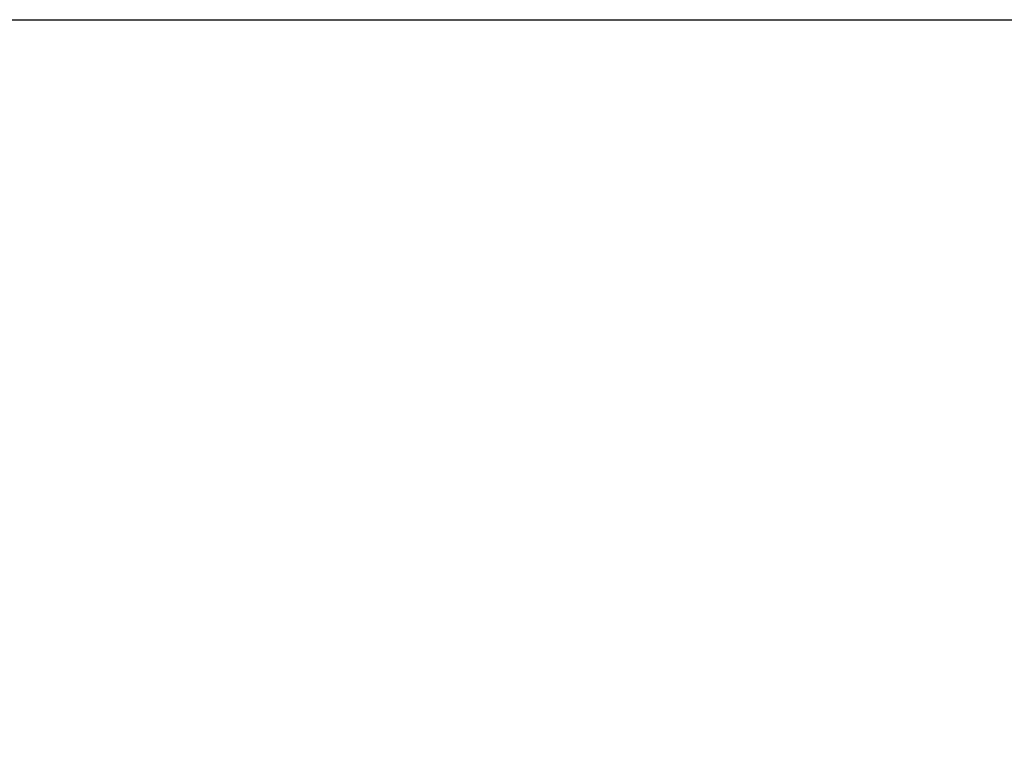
# Model space of a CAD drawing. Header units: millimetres. Extents: x 15 to 2005, y -26 to 622.
# Tile 392 of 656: x 93.86892 to 93.87529, y -12.54794 to -12.54316. Entities that reach past the tile are written whole.
import ezdxf

# ---------------------------------------------------------------- set-up
doc = ezdxf.new("R2010")
doc.units = ezdxf.units.MM

# ---------------------------------------------------------------- blocks, each defined once
blk = doc.blocks.new('SG')
at = {"color": 7, "linetype": 'Continuous'}
blk.add_open_spline([(93.7816697, -12.6431625), (93.7830879, -12.6431524), (93.7845142, -12.643122), (93.7859479, -12.6430709), (93.7873889, -12.6429988), (93.7888366, -12.6429053), (93.7902906, -12.6427902), (93.7917506, -12.642653), (93.7932161, -12.6424936), (93.7946866, -12.6423116), (93.7961616, -12.6421068), (93.7976407, -12.6418788), (93.7991234, -12.6416275), (93.8006092, -12.6413525), (93.8020975, -12.6410537), (93.8035879, -12.6407308), (93.8050798, -12.6403837), (93.8065725, -12.6400121), (93.8080657, -12.6396158), (93.8095587, -12.6391948), (93.8110508, -12.6387488), (93.8125417, -12.6382777), (93.8140305, -12.6377816), (93.8155168, -12.6372601), (93.8169998, -12.6367134), (93.8184791, -12.6361413), (93.819954, -12.6355438), (93.8214237, -12.6349209), (93.8228878, -12.6342726), (93.8243456, -12.633599), (93.8257964, -12.6329), (93.8272396, -12.6321758), (93.8286745, -12.6314265), (93.8301006, -12.6306522), (93.8315171, -12.6298529), (93.8329234, -12.6290289), (93.834319, -12.6281804), (93.8357031, -12.6273075), (93.8370751, -12.6264105), (93.8384345, -12.6254896), (93.8397805, -12.6245451), (93.8411127, -12.6235772), (93.8424303, -12.6225863), (93.8437328, -12.6215727), (93.8450197, -12.6205367), (93.8462903, -12.6194787), (93.8475441, -12.6183992), (93.8487805, -12.6172984), (93.849999, -12.6161768), (93.8511991, -12.6150349), (93.8523803, -12.6138731), (93.8535421, -12.6126919), (93.854684, -12.6114918), (93.8558056, -12.6102733), (93.8569064, -12.6090369), (93.8579859, -12.6077831), (93.8590439, -12.6065125), (93.8600799, -12.6052256), (93.8610935, -12.6039231), (93.8620844, -12.6026055), (93.8630523, -12.6012733), (93.8639968, -12.5999273), (93.8649177, -12.5985679), (93.8658147, -12.5971959), (93.8666876, -12.5958118), (93.8675361, -12.5944162), (93.8683601, -12.5930099), (93.8691593, -12.5915934), (93.8699337, -12.5901673), (93.870683, -12.5887324), (93.8714072, -12.5872892), (93.8721062, -12.5858384), (93.8727798, -12.5843806), (93.8734281, -12.5829166), (93.874051, -12.5814468), (93.8746485, -12.5799719), (93.8752206, -12.5784926), (93.8757673, -12.5770096), (93.8762888, -12.5755233), (93.8767849, -12.5740345), (93.877256, -12.5725436), (93.877702, -12.5710515), (93.878123, -12.5695585), (93.8785193, -12.5680653), (93.8788909, -12.5665726), (93.879238, -12.5650807), (93.8795609, -12.5635903), (93.8798597, -12.562102), (93.8801347, -12.5606162), (93.880386, -12.5591335), (93.880614, -12.5576544), (93.8808188, -12.5561794), (93.8810008, -12.5547089), (93.8811602, -12.5532434), (93.8812974, -12.5517834), (93.8814125, -12.5503294), (93.881506, -12.5488817), (93.8815781, -12.5474407), (93.8816292, -12.546007), (93.8816596, -12.5445807), (93.8816697, -12.5431625)], degree=1, knots=[0, 0, 0.009029, 0.018111, 0.027245, 0.03643, 0.045665, 0.054951, 0.064287, 0.073671, 0.083104, 0.092585, 0.102112, 0.111686, 0.121306, 0.13097, 0.140678, 0.150429, 0.160223, 0.170058, 0.179933, 0.189848, 0.199801, 0.209792, 0.21982, 0.229883, 0.23998, 0.25011, 0.260273, 0.270467, 0.28069, 0.290942, 0.301222, 0.311527, 0.321858, 0.332212, 0.342589, 0.352987, 0.363404, 0.37384, 0.384293, 0.394762, 0.405245, 0.41574, 0.426248, 0.436765, 0.447291, 0.457824, 0.468363, 0.478906, 0.489452, 0.5, 0.510548, 0.521094, 0.531637, 0.542176, 0.552709, 0.563235, 0.573752, 0.58426, 0.594755, 0.605238, 0.615707, 0.62616, 0.636596, 0.647013, 0.657411, 0.667788, 0.678142, 0.688473, 0.698778, 0.709058, 0.71931, 0.729533, 0.739727, 0.74989, 0.76002, 0.770117, 0.78018, 0.790208, 0.800199, 0.810152, 0.820067, 0.829942, 0.839777, 0.849571, 0.859322, 0.86903, 0.878694, 0.888314, 0.897888, 0.907415, 0.916896, 0.926329, 0.935713, 0.945049, 0.954335, 0.96357, 0.972755, 0.981889, 0.990971, 1, 1], dxfattribs=at)

msp = doc.modelspace()

# ---------------------------------------------------------------- linework, layer by layer
at = {"color": 7, "linetype": 'Continuous'}
msp.add_line((93.2316697, -12.5431625), (93.8816697, -12.5431625), dxfattribs=at)
msp.add_arc((93.7816697, -12.5431625), 0.1, 270, 0, dxfattribs=at)

# ---------------------------------------------------------------- block references
msp.add_blockref('SG', (0, 0))

doc.saveas('drawing.dxf')
